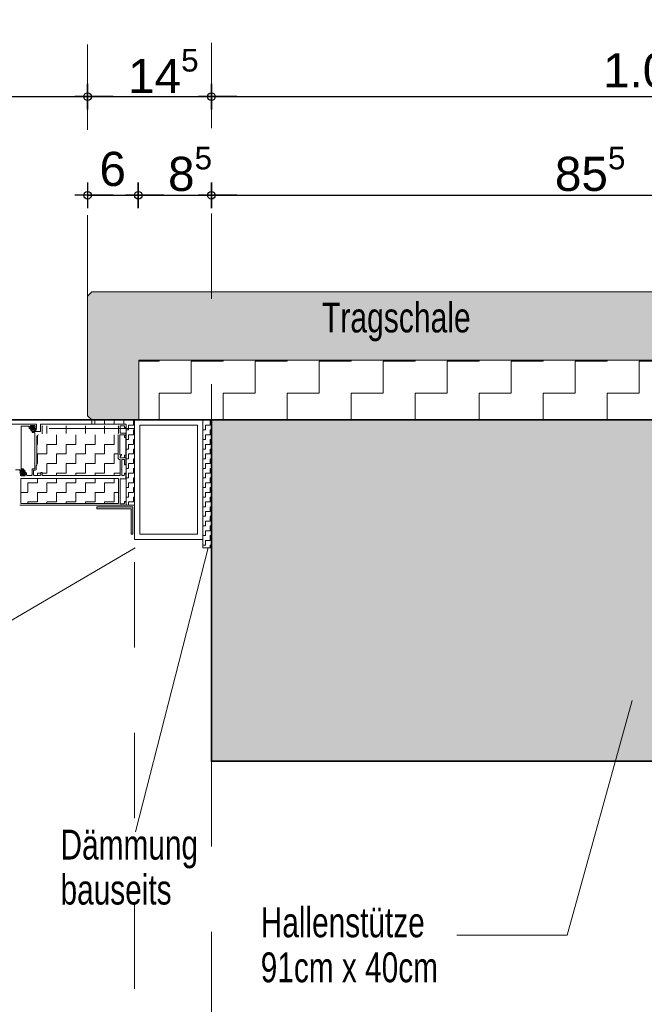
# Model space of a CAD drawing. Header units: metres. Extents: x 1314 to 1415, y -87 to -52.
# Tile 572 of 656: x 1412.799 to 1413.531, y -76.841 to -75.687. Entities that reach past the tile are written whole.
import ezdxf

# ---------------------------------------------------------------- set-up
doc = ezdxf.new("R2010")
doc.units = ezdxf.units.M
doc.header["$PDMODE"] = 65
for name, pattern in [('AUSGEZOGEN', [0]), ('GETRENNT2_S10', [0.045, 0.02, -0.01, 0, -0.005, 0, -0.01]), ('PUNKT2_S9', [0.0015, 0, -0.0015]), ('STRICHPUNKT2_S5', [0.5, 0.35, -0.05, 0.05, -0.05]), ('VERDECKT2_S2', [0.15, 0.1, -0.05])]:
    doc.linetypes.add(name, pattern=pattern)
for name, color, linetype, lineweight in [('XR$8$Achsen', 4, 'AUSGEZOGEN', 13), ('XR$8$Fenster', 3, 'AUSGEZOGEN', 18), ('XR$8$Maßlinie 1_50', 7, 'AUSGEZOGEN', 25), ('XR$8$Muster', 4, 'AUSGEZOGEN', 13), ('XR$8$Möblierung', 4, 'AUSGEZOGEN', 13), ('XR$8$SNL_D_BD_FL_250', 7, 'AUSGEZOGEN', 18), ('XR$8$Text 1_100', 3, 'AUSGEZOGEN', 18), ('XR$8$Türen', 3, 'AUSGEZOGEN', 18), ('XR$8$Wand Mauerwerk tr_1', 42, 'AUSGEZOGEN', 18)]:
    doc.layers.add(name, color=color, linetype=linetype, lineweight=lineweight)
doc.styles.add('ARIAL', font='arial.ttf')
doc.dimstyles.new('DIMSTYLE_28', dxfattribs={"dimtxt": 0.04, "dimasz": 0.03, "dimexe": 0, "dimexo": 1e-06, "dimgap": 0.02, "dimtad": 2, "dimdec": 1, "dimlfac": 100, "dimrnd": 0.5, "dimzin": 4, "dimdsep": 46, "dimtxsty": 'ARIAL', "dimblk1": 'ALL_ML_KREIS', "dimblk2": 'ALL_ML_KREIS', "dimsah": 1, "dimcen": 0, "dimse1": 1, "dimse2": 1, "dimclrd": 7, "dimclre": 7, "dimclrt": 7, "dimadec": 0, "dimazin": 0, "dimtfac": 1, "dimtdec": 0, "dimtix": 1, "dimtmove": 2, "dimatfit": 3, "dimfxl": 0, "dimtzin": 0, "dimlwd": 0, "dimlwe": 25, "dimarcsym": 0})
doc.dimstyles.new('DIMSTYLE_29', dxfattribs={"dimtxt": 0.04, "dimasz": 0.03, "dimexe": 0, "dimexo": 1e-06, "dimgap": 0.02, "dimtad": 2, "dimdec": 1, "dimlfac": 100, "dimrnd": 0.5, "dimzin": 4, "dimdsep": 46, "dimtxsty": 'ARIAL', "dimblk1": 'ALL_ML_KREIS', "dimblk2": 'ALL_ML_KREIS', "dimsah": 1, "dimcen": 0, "dimse1": 1, "dimse2": 1, "dimclrd": 7, "dimclre": 7, "dimclrt": 7, "dimadec": 0, "dimazin": 0, "dimtfac": 1, "dimtdec": 0, "dimtix": 1, "dimtmove": 2, "dimatfit": 3, "dimfxl": 0, "dimtvp": 1.2, "dimtzin": 0, "dimlwd": 0, "dimlwe": 25, "dimarcsym": 0})
doc.dimstyles.new('DIMSTYLE_50', dxfattribs={"dimtxt": 0.04, "dimasz": 0.03, "dimexe": 0, "dimexo": 1e-06, "dimgap": 0.02, "dimtad": 2, "dimrnd": 0.005, "dimzin": 4, "dimdsep": 46, "dimtxsty": 'ARIAL', "dimblk1": 'ALL_ML_KREIS', "dimblk2": 'ALL_ML_KREIS', "dimsah": 1, "dimcen": 0, "dimse1": 1, "dimse2": 1, "dimclrd": 7, "dimclre": 7, "dimclrt": 7, "dimadec": 0, "dimazin": 0, "dimtfac": 1, "dimtdec": 0, "dimtix": 1, "dimtmove": 2, "dimatfit": 3, "dimfxl": 0, "dimtzin": 0, "dimlwd": 0, "dimlwe": 25, "dimarcsym": 0})
doc.dimstyles.new('DIMSTYLE_51', dxfattribs={"dimtxt": 0.04, "dimasz": 0.03, "dimexe": 0, "dimexo": 1e-06, "dimgap": 0.02, "dimtad": 2, "dimrnd": 0.005, "dimzin": 4, "dimdsep": 46, "dimtxsty": 'ARIAL', "dimblk1": 'ALL_ML_KREIS', "dimblk2": 'ALL_ML_KREIS', "dimsah": 1, "dimcen": 0, "dimse1": 1, "dimse2": 1, "dimclrd": 7, "dimclre": 7, "dimclrt": 7, "dimadec": 0, "dimazin": 0, "dimtfac": 1, "dimtdec": 0, "dimtix": 1, "dimtmove": 2, "dimatfit": 3, "dimfxl": 0, "dimtzin": 0, "dimlwd": 0, "dimlwe": 25, "dimarcsym": 0})
doc.dimstyles.new('DIMSTYLE_61', dxfattribs={"dimtxt": 0.04, "dimasz": 0.03, "dimexe": 0, "dimexo": 1e-06, "dimgap": 0.02, "dimtad": 2, "dimdec": 3, "dimrnd": 0.005, "dimzin": 4, "dimdsep": 46, "dimtxsty": 'ARIAL', "dimblk1": 'ALL_ML_KREIS', "dimblk2": 'ALL_ML_KREIS', "dimsah": 1, "dimcen": 0, "dimse1": 1, "dimse2": 1, "dimclrd": 7, "dimclre": 7, "dimclrt": 7, "dimadec": 0, "dimazin": 0, "dimtfac": 1, "dimtdec": 0, "dimtix": 1, "dimtmove": 2, "dimatfit": 3, "dimfxl": 0, "dimtzin": 0, "dimlwd": 0, "dimlwe": 25, "dimarcsym": 0})
pattern_1 = [(90, (-0.01125, 0.01125), (-0.005625, 0.005625), [0.005625, -0.005625]), (180, (-0.01125, 0.01125), (-0.005625, -0.005625), [0.005625, -0.005625])]
pattern_2 = [(90, (-0.0225, 0.0225), (-0.01125, 0.01125), [0.01125, -0.01125]), (180, (-0.0225, 0.0225), (-0.01125, -0.01125), [0.01125, -0.01125])]

# ---------------------------------------------------------------- blocks, each defined once
blk = doc.blocks.new('ALL_ML_KREIS')
at = {"color": 0, "linetype": 'ByBlock', "lineweight": -2}
for p, q in [((0, -0.5), (0, 0.5)), ((-1, 0), (0.5, 0))]:
    blk.add_line(p, q, dxfattribs=at)
blk.add_circle((0, 0), 0.15, dxfattribs=at)
blk = doc.blocks.new('*D404')
at = {"layer": 'DEFPOINTS', "color": 7, "linetype": 'AUSGEZOGEN', "lineweight": 25, "transparency": 33554687}
for p in [(1411.6688, -75.7776), (1412.8788, -76.0373), (1411.6688, -76.1346)]:
    blk.add_point(p, dxfattribs=at)
at = {"layer": 'XR$8$Maßlinie 1_50', "color": 7, "linetype": 'AUSGEZOGEN', "lineweight": -2, "transparency": 33554687}
blk.add_line((1411.6688, -75.7776), (1412.8788, -75.7776), dxfattribs=at)
at = {"layer": 'XR$8$Maßlinie 1_50', "color": 7, "linetype": 'AUSGEZOGEN', "lineweight": 25, "transparency": 33554687, "xscale": 0.03, "yscale": 0.03, "zscale": 0.03, "rotation": 180}
blk.add_blockref('ALL_ML_KREIS', (1411.6688, -75.7776), dxfattribs=at)
at = {"layer": 'XR$8$Maßlinie 1_50', "color": 7, "linetype": 'AUSGEZOGEN', "lineweight": 25, "transparency": 33554687, "xscale": 0.03, "yscale": 0.03, "zscale": 0.03}
blk.add_blockref('ALL_ML_KREIS', (1412.8788, -75.7776), dxfattribs=at)
at = {"layer": 'XR$8$Maßlinie 1_50', "color": 7, "linetype": 'AUSGEZOGEN', "lineweight": 25, "transparency": 33554687, "insert": (1412.2805, -75.7476), "char_height": 0.04, "width": 0.16, "attachment_point": 5, "style": 'ARIAL'}
blk.add_mtext('\\A1;{\\A1;{1.21\\H0.026400;\\S^ ;}}', dxfattribs=at)
blk = doc.blocks.new('*D411')
at = {"layer": 'DEFPOINTS', "color": 7, "linetype": 'AUSGEZOGEN', "lineweight": 25, "transparency": 33554687}
for p in [(1411.6138, -76.3756), (1412.9338, -76.4088), (1411.6138, -77.1912)]:
    blk.add_point(p, dxfattribs=at)
at = {"layer": 'XR$8$Maßlinie 1_50', "color": 7, "linetype": 'AUSGEZOGEN', "lineweight": -2, "transparency": 33554687}
blk.add_line((1411.6138, -77.1912), (1412.9338, -77.1912), dxfattribs=at)
at = {"layer": 'XR$8$Maßlinie 1_50', "color": 7, "linetype": 'AUSGEZOGEN', "lineweight": 25, "transparency": 33554687, "xscale": 0.03, "yscale": 0.03, "zscale": 0.03, "rotation": 180}
blk.add_blockref('ALL_ML_KREIS', (1411.6138, -77.1912), dxfattribs=at)
at = {"layer": 'XR$8$Maßlinie 1_50', "color": 7, "linetype": 'AUSGEZOGEN', "lineweight": 25, "transparency": 33554687, "xscale": 0.03, "yscale": 0.03, "zscale": 0.03}
blk.add_blockref('ALL_ML_KREIS', (1412.9338, -77.1912), dxfattribs=at)
at = {"layer": 'XR$8$Maßlinie 1_50', "color": 7, "linetype": 'AUSGEZOGEN', "lineweight": 25, "transparency": 33554687, "insert": (1412.2769, -77.1605), "char_height": 0.04, "width": 0.16, "attachment_point": 5, "style": 'ARIAL'}
blk.add_mtext('\\A1;{\\A1;{1.32\\H0.026400;\\S^ ;}}', dxfattribs=at)
blk = doc.blocks.new('*D470')
at = {"layer": 'DEFPOINTS', "color": 7, "linetype": 'AUSGEZOGEN', "lineweight": 25, "transparency": 33554687}
for p in [(1411.7488, -76.2383), (1412.7988, -76.2418), (1411.7488, -77.068)]:
    blk.add_point(p, dxfattribs=at)
at = {"layer": 'XR$8$Maßlinie 1_50', "color": 7, "linetype": 'AUSGEZOGEN', "lineweight": -2, "transparency": 33554687}
blk.add_line((1411.7488, -77.068), (1412.7988, -77.068), dxfattribs=at)
at = {"layer": 'XR$8$Maßlinie 1_50', "color": 7, "linetype": 'AUSGEZOGEN', "lineweight": 25, "transparency": 33554687, "xscale": 0.03, "yscale": 0.03, "zscale": 0.03, "rotation": 180}
blk.add_blockref('ALL_ML_KREIS', (1411.7488, -77.068), dxfattribs=at)
at = {"layer": 'XR$8$Maßlinie 1_50', "color": 7, "linetype": 'AUSGEZOGEN', "lineweight": 25, "transparency": 33554687, "xscale": 0.03, "yscale": 0.03, "zscale": 0.03}
blk.add_blockref('ALL_ML_KREIS', (1412.7988, -77.068), dxfattribs=at)
at = {"layer": 'XR$8$Maßlinie 1_50', "color": 7, "linetype": 'AUSGEZOGEN', "lineweight": 25, "transparency": 33554687, "insert": (1412.2765, -77.0374), "char_height": 0.04, "width": 0.16, "attachment_point": 5, "style": 'ARIAL'}
blk.add_mtext('\\A1;{\\A1;{1.05\\H0.026400;\\S^ ;}}', dxfattribs=at)
blk = doc.blocks.new('*D471')
at = {"layer": 'DEFPOINTS', "color": 7, "linetype": 'AUSGEZOGEN', "lineweight": 25, "transparency": 33554687}
for p in [(1412.7988, -76.2418), (1412.9338, -76.3468), (1412.7988, -77.068)]:
    blk.add_point(p, dxfattribs=at)
at = {"layer": 'XR$8$Maßlinie 1_50', "color": 7, "linetype": 'AUSGEZOGEN', "lineweight": -2, "transparency": 33554687}
blk.add_line((1412.7988, -77.068), (1412.9338, -77.068), dxfattribs=at)
at = {"layer": 'XR$8$Maßlinie 1_50', "color": 7, "linetype": 'AUSGEZOGEN', "lineweight": 25, "transparency": 33554687, "xscale": 0.03, "yscale": 0.03, "zscale": 0.03, "rotation": 180}
blk.add_blockref('ALL_ML_KREIS', (1412.7988, -77.068), dxfattribs=at)
at = {"layer": 'XR$8$Maßlinie 1_50', "color": 7, "linetype": 'AUSGEZOGEN', "lineweight": 25, "transparency": 33554687, "xscale": 0.03, "yscale": 0.03, "zscale": 0.03}
blk.add_blockref('ALL_ML_KREIS', (1412.9338, -77.068), dxfattribs=at)
at = {"layer": 'XR$8$Maßlinie 1_50', "color": 7, "linetype": 'AUSGEZOGEN', "lineweight": 25, "transparency": 33554687, "insert": (1412.8825, -77.0373), "char_height": 0.04, "width": 0.16, "attachment_point": 5, "style": 'ARIAL'}
blk.add_mtext('\\A1;{\\A1;{13\\H0.026400;\\S5^ ;}}', dxfattribs=at)
blk = doc.blocks.new('*D472')
at = {"layer": 'DEFPOINTS', "color": 7, "linetype": 'AUSGEZOGEN', "lineweight": 25, "transparency": 33554687}
for p in [(1412.9338, -76.3468), (1413.0238, -76.5564), (1412.9338, -77.068)]:
    blk.add_point(p, dxfattribs=at)
at = {"layer": 'XR$8$Maßlinie 1_50', "color": 7, "linetype": 'AUSGEZOGEN', "lineweight": -2, "transparency": 33554687}
blk.add_line((1412.9338, -77.068), (1413.0238, -77.068), dxfattribs=at)
at = {"layer": 'XR$8$Maßlinie 1_50', "color": 7, "linetype": 'AUSGEZOGEN', "lineweight": 25, "transparency": 33554687, "xscale": 0.03, "yscale": 0.03, "zscale": 0.03, "rotation": 180}
blk.add_blockref('ALL_ML_KREIS', (1412.9338, -77.068), dxfattribs=at)
at = {"layer": 'XR$8$Maßlinie 1_50', "color": 7, "linetype": 'AUSGEZOGEN', "lineweight": 25, "transparency": 33554687, "xscale": 0.03, "yscale": 0.03, "zscale": 0.03}
blk.add_blockref('ALL_ML_KREIS', (1413.0238, -77.068), dxfattribs=at)
at = {"layer": 'XR$8$Maßlinie 1_50', "color": 7, "linetype": 'AUSGEZOGEN', "lineweight": 25, "transparency": 33554687, "insert": (1412.9785, -77.0374), "char_height": 0.04, "width": 0.12, "attachment_point": 5, "style": 'ARIAL'}
blk.add_mtext('\\A1;{\\A1;{9\\H0.026400;\\S^ ;}}', dxfattribs=at)
blk = doc.blocks.new('*D473')
at = {"layer": 'DEFPOINTS', "color": 7, "linetype": 'AUSGEZOGEN', "lineweight": 25, "transparency": 33554687}
for p in [(1413.0238, -76.5564), (1413.9338, -76.5564), (1413.0238, -77.068)]:
    blk.add_point(p, dxfattribs=at)
at = {"layer": 'XR$8$Maßlinie 1_50', "color": 7, "linetype": 'AUSGEZOGEN', "lineweight": -2, "transparency": 33554687}
blk.add_line((1413.0238, -77.068), (1413.9338, -77.068), dxfattribs=at)
at = {"layer": 'XR$8$Maßlinie 1_50', "color": 7, "linetype": 'AUSGEZOGEN', "lineweight": 25, "transparency": 33554687, "xscale": 0.03, "yscale": 0.03, "zscale": 0.03, "rotation": 180}
blk.add_blockref('ALL_ML_KREIS', (1413.0238, -77.068), dxfattribs=at)
at = {"layer": 'XR$8$Maßlinie 1_50', "color": 7, "linetype": 'AUSGEZOGEN', "lineweight": 25, "transparency": 33554687, "xscale": 0.03, "yscale": 0.03, "zscale": 0.03}
blk.add_blockref('ALL_ML_KREIS', (1413.9338, -77.068), dxfattribs=at)
at = {"layer": 'XR$8$Maßlinie 1_50', "color": 7, "linetype": 'AUSGEZOGEN', "lineweight": 25, "transparency": 33554687, "insert": (1413.4808, -77.0374), "char_height": 0.04, "width": 0.16, "attachment_point": 5, "style": 'ARIAL'}
blk.add_mtext('\\A1;{\\A1;{91\\H0.026400;\\S^ ;}}', dxfattribs=at)
blk = doc.blocks.new('*D479')
at = {"layer": 'DEFPOINTS', "color": 7, "linetype": 'AUSGEZOGEN', "lineweight": 25, "transparency": 33554687}
for p in [(1412.8788, -75.8931), (1412.8788, -76.1172), (1412.9382, -76.1164)]:
    blk.add_point(p, dxfattribs=at)
at = {"layer": 'XR$8$Maßlinie 1_50', "color": 7, "linetype": 'AUSGEZOGEN', "lineweight": -2, "transparency": 33554687}
blk.add_line((1412.8788, -75.8931), (1412.9382, -75.8931), dxfattribs=at)
at = {"layer": 'XR$8$Maßlinie 1_50', "color": 7, "linetype": 'AUSGEZOGEN', "lineweight": 25, "transparency": 33554687, "xscale": 0.03, "yscale": 0.03, "zscale": 0.03, "rotation": 180}
blk.add_blockref('ALL_ML_KREIS', (1412.8788, -75.8931), dxfattribs=at)
at = {"layer": 'XR$8$Maßlinie 1_50', "color": 7, "linetype": 'AUSGEZOGEN', "lineweight": 25, "transparency": 33554687, "xscale": 0.03, "yscale": 0.03, "zscale": 0.03}
blk.add_blockref('ALL_ML_KREIS', (1412.9382, -75.8931), dxfattribs=at)
at = {"layer": 'XR$8$Maßlinie 1_50', "color": 7, "linetype": 'AUSGEZOGEN', "lineweight": 25, "transparency": 33554687, "insert": (1412.9082, -75.8625), "char_height": 0.04, "width": 0.12, "attachment_point": 5, "style": 'ARIAL'}
blk.add_mtext('\\A1;{\\A1;{6\\H0.026400;\\S^ ;}}', dxfattribs=at)
blk = doc.blocks.new('*D480')
at = {"layer": 'DEFPOINTS', "color": 7, "linetype": 'AUSGEZOGEN', "lineweight": 25, "transparency": 33554687}
for p in [(1412.9382, -75.8931), (1412.9382, -76.1164), (1413.0238, -76.1564)]:
    blk.add_point(p, dxfattribs=at)
at = {"layer": 'XR$8$Maßlinie 1_50', "color": 7, "linetype": 'AUSGEZOGEN', "lineweight": -2, "transparency": 33554687}
blk.add_line((1412.9382, -75.8931), (1413.0238, -75.8931), dxfattribs=at)
at = {"layer": 'XR$8$Maßlinie 1_50', "color": 7, "linetype": 'AUSGEZOGEN', "lineweight": 25, "transparency": 33554687, "xscale": 0.03, "yscale": 0.03, "zscale": 0.03, "rotation": 180}
blk.add_blockref('ALL_ML_KREIS', (1412.9382, -75.8931), dxfattribs=at)
at = {"layer": 'XR$8$Maßlinie 1_50', "color": 7, "linetype": 'AUSGEZOGEN', "lineweight": 25, "transparency": 33554687, "xscale": 0.03, "yscale": 0.03, "zscale": 0.03}
blk.add_blockref('ALL_ML_KREIS', (1413.0238, -75.8931), dxfattribs=at)
at = {"layer": 'XR$8$Maßlinie 1_50', "color": 7, "linetype": 'AUSGEZOGEN', "lineweight": 25, "transparency": 33554687, "insert": (1412.9988, -75.8625), "char_height": 0.04, "width": 0.12, "attachment_point": 5, "style": 'ARIAL'}
blk.add_mtext('\\A1;{\\A1;{8\\H0.026400;\\S5^ ;}}', dxfattribs=at)
blk = doc.blocks.new('*D481')
at = {"layer": 'DEFPOINTS', "color": 7, "linetype": 'AUSGEZOGEN', "lineweight": 25, "transparency": 33554687}
for p in [(1413.0238, -75.8931), (1413.8788, -76.0445), (1413.0238, -76.1564)]:
    blk.add_point(p, dxfattribs=at)
at = {"layer": 'XR$8$Maßlinie 1_50', "color": 7, "linetype": 'AUSGEZOGEN', "lineweight": -2, "transparency": 33554687}
blk.add_line((1413.0238, -75.8931), (1413.8788, -75.8931), dxfattribs=at)
at = {"layer": 'XR$8$Maßlinie 1_50', "color": 7, "linetype": 'AUSGEZOGEN', "lineweight": 25, "transparency": 33554687, "xscale": 0.03, "yscale": 0.03, "zscale": 0.03, "rotation": 180}
blk.add_blockref('ALL_ML_KREIS', (1413.0238, -75.8931), dxfattribs=at)
at = {"layer": 'XR$8$Maßlinie 1_50', "color": 7, "linetype": 'AUSGEZOGEN', "lineweight": 25, "transparency": 33554687, "xscale": 0.03, "yscale": 0.03, "zscale": 0.03}
blk.add_blockref('ALL_ML_KREIS', (1413.8788, -75.8931), dxfattribs=at)
at = {"layer": 'XR$8$Maßlinie 1_50', "color": 7, "linetype": 'AUSGEZOGEN', "lineweight": 25, "transparency": 33554687, "insert": (1413.4675, -75.8625), "char_height": 0.04, "width": 0.16, "attachment_point": 5, "style": 'ARIAL'}
blk.add_mtext('\\A1;{\\A1;{85\\H0.026400;\\S5^ ;}}', dxfattribs=at)
blk = doc.blocks.new('*D483')
at = {"layer": 'DEFPOINTS', "color": 7, "linetype": 'AUSGEZOGEN', "lineweight": 25, "transparency": 33554687}
for p in [(1412.8788, -75.6547), (1414.0438, -76.0288), (1412.8788, -76.0432)]:
    blk.add_point(p, dxfattribs=at)
at = {"layer": 'XR$8$Maßlinie 1_50', "color": 7, "linetype": 'AUSGEZOGEN', "lineweight": -2, "transparency": 33554687}
blk.add_line((1412.8788, -75.6547), (1414.0438, -75.6547), dxfattribs=at)
at = {"layer": 'XR$8$Maßlinie 1_50', "color": 7, "linetype": 'AUSGEZOGEN', "lineweight": 25, "transparency": 33554687, "xscale": 0.03, "yscale": 0.03, "zscale": 0.03, "rotation": 180}
blk.add_blockref('ALL_ML_KREIS', (1412.8788, -75.6547), dxfattribs=at)
at = {"layer": 'XR$8$Maßlinie 1_50', "color": 7, "linetype": 'AUSGEZOGEN', "lineweight": 25, "transparency": 33554687, "xscale": 0.03, "yscale": 0.03, "zscale": 0.03}
blk.add_blockref('ALL_ML_KREIS', (1414.0438, -75.6547), dxfattribs=at)
at = {"layer": 'XR$8$Maßlinie 1_50', "color": 7, "linetype": 'AUSGEZOGEN', "lineweight": 25, "transparency": 33554687, "insert": (1413.4682, -75.624), "char_height": 0.04, "width": 0.2, "attachment_point": 5, "style": 'ARIAL'}
blk.add_mtext('\\A1;{\\A1;{1.16\\H0.026400;\\S5^ ;}}', dxfattribs=at)
blk = doc.blocks.new('*D484')
at = {"layer": 'DEFPOINTS', "color": 7, "linetype": 'AUSGEZOGEN', "lineweight": 25, "transparency": 33554687}
for p in [(1412.8788, -75.7776), (1412.8788, -76.1276), (1413.0238, -76.5564)]:
    blk.add_point(p, dxfattribs=at)
at = {"layer": 'XR$8$Maßlinie 1_50', "color": 7, "linetype": 'AUSGEZOGEN', "lineweight": -2, "transparency": 33554687}
blk.add_line((1412.8788, -75.7776), (1413.0238, -75.7776), dxfattribs=at)
at = {"layer": 'XR$8$Maßlinie 1_50', "color": 7, "linetype": 'AUSGEZOGEN', "lineweight": 25, "transparency": 33554687, "xscale": 0.03, "yscale": 0.03, "zscale": 0.03, "rotation": 180}
blk.add_blockref('ALL_ML_KREIS', (1412.8788, -75.7776), dxfattribs=at)
at = {"layer": 'XR$8$Maßlinie 1_50', "color": 7, "linetype": 'AUSGEZOGEN', "lineweight": 25, "transparency": 33554687, "xscale": 0.03, "yscale": 0.03, "zscale": 0.03}
blk.add_blockref('ALL_ML_KREIS', (1413.0238, -75.7776), dxfattribs=at)
at = {"layer": 'XR$8$Maßlinie 1_50', "color": 7, "linetype": 'AUSGEZOGEN', "lineweight": 25, "transparency": 33554687, "insert": (1412.9675, -75.7476), "char_height": 0.04, "width": 0.16, "attachment_point": 5, "style": 'ARIAL'}
blk.add_mtext('\\A1;{\\A1;{14\\H0.026400;\\S5^ ;}}', dxfattribs=at)
blk = doc.blocks.new('*D485')
at = {"layer": 'DEFPOINTS', "color": 7, "linetype": 'AUSGEZOGEN', "lineweight": 25, "transparency": 33554687}
for p in [(1413.0238, -75.7776), (1414.0438, -76.1207), (1413.0238, -76.5564)]:
    blk.add_point(p, dxfattribs=at)
at = {"layer": 'XR$8$Maßlinie 1_50', "color": 7, "linetype": 'AUSGEZOGEN', "lineweight": -2, "transparency": 33554687}
blk.add_line((1413.0238, -75.7776), (1414.0438, -75.7776), dxfattribs=at)
at = {"layer": 'XR$8$Maßlinie 1_50', "color": 7, "linetype": 'AUSGEZOGEN', "lineweight": 25, "transparency": 33554687, "xscale": 0.03, "yscale": 0.03, "zscale": 0.03, "rotation": 180}
blk.add_blockref('ALL_ML_KREIS', (1413.0238, -75.7776), dxfattribs=at)
at = {"layer": 'XR$8$Maßlinie 1_50', "color": 7, "linetype": 'AUSGEZOGEN', "lineweight": 25, "transparency": 33554687, "xscale": 0.03, "yscale": 0.03, "zscale": 0.03}
blk.add_blockref('ALL_ML_KREIS', (1414.0438, -75.7776), dxfattribs=at)
at = {"layer": 'XR$8$Maßlinie 1_50', "color": 7, "linetype": 'AUSGEZOGEN', "lineweight": 25, "transparency": 33554687, "insert": (1413.5369, -75.747), "char_height": 0.04, "width": 0.16, "attachment_point": 5, "style": 'ARIAL'}
blk.add_mtext('\\A1;{\\A1;{1.02\\H0.026400;\\S^ ;}}', dxfattribs=at)

msp = doc.modelspace()

# ---------------------------------------------------------------- hatches: boundary and pattern name
at = {"layer": 'XR$8$Fenster', "linetype": 'AUSGEZOGEN', "lineweight": 13, "transparency": 33554687}
for points in [[(1412.8788, -76.0114), (1412.8788, -76.1514), (1412.8838, -76.1564), (1412.9388, -76.1564), (1412.9388, -76.0864), (1413.8788, -76.0864), (1413.8788, -76.0114), (1413.8738, -76.0064), (1412.8838, -76.0064)], [(1412.9318, -76.2904), (1412.9318, -76.2584), (1412.8898, -76.2584), (1412.8898, -76.2604), (1412.9298, -76.2604), (1412.9298, -76.2904)]]:
    msp.add_hatch(color=253, dxfattribs=at).paths.add_polyline_path(points)
at = {"layer": 'XR$8$Muster', "linetype": 'AUSGEZOGEN', "lineweight": 13, "transparency": 33554687}
h = msp.add_hatch(dxfattribs=at)
h.set_pattern_fill('MUSTER', color=4, scale=0.0375, angle=90, style=0, pattern_type=2)
h.set_pattern_definition([(90, (-0.075, 0.075), (-0.0375, 0.0375), [0.0375, -0.0375]), (180, (-0.075, 0.075), (-0.0375, -0.0375), [0.0375, -0.0375])])
h.paths.add_polyline_path([(1412.9388, -76.1564), (1413.8788, -76.1564), (1413.8788, -76.0864), (1412.9388, -76.0864)], flags=0)
h = msp.add_hatch(dxfattribs=at)
h.set_pattern_fill('MUSTER', color=4, scale=0.005625, angle=90, style=0, pattern_type=2)
h.set_pattern_definition(pattern_1)
h.paths.add_polyline_path([(1412.9238, -76.1614), (1412.9238, -76.2564), (1412.9338, -76.2564), (1412.9338, -76.1564), (1412.8838, -76.1564), (1412.8838, -76.1614)], flags=0)
h = msp.add_hatch(dxfattribs=at)
h.set_pattern_fill('MUSTER', color=4, scale=0.005625, angle=90, style=0, pattern_type=2)
h.set_pattern_definition(pattern_1)
h.paths.add_polyline_path([(1413.0238, -76.3064), (1413.0238, -76.1564), (1413.0138, -76.1564), (1413.0138, -76.3064)], flags=0)
h = msp.add_hatch(dxfattribs=at)
h.set_pattern_fill('MUSTER', color=4, scale=0.01125, angle=90, style=0, pattern_type=2)
h.set_pattern_definition(pattern_2)
h.paths.add_polyline_path([(1412.9151, -76.1639), (1412.9146, -76.1634), (1412.826, -76.1634), (1412.8255, -76.1639), (1412.8255, -76.1717), (1412.826, -76.1722), (1412.9146, -76.1722), (1412.9151, -76.1717)], flags=0)
h = msp.add_hatch(dxfattribs=at)
h.set_pattern_fill('MUSTER', color=4, scale=0.01125, angle=90, style=0, pattern_type=2)
h.set_pattern_definition(pattern_2)
h.paths.add_polyline_path([(1412.8213, -76.1739), (1412.8199, -76.1745), (1412.8193, -76.1759), (1412.8193, -76.2094), (1412.8185, -76.2102), (1412.8185, -76.2143), (1412.8175, -76.2153), (1412.816, -76.2153), (1412.8155, -76.2158), (1412.8155, -76.2209), (1412.816, -76.2214), (1412.8234, -76.2214), (1412.8239, -76.2209), (1412.8239, -76.2184), (1412.8244, -76.2179), (1412.8251, -76.2179), (1412.8256, -76.2184), (1412.8256, -76.2209), (1412.8261, -76.2214), (1412.9166, -76.2214), (1412.9171, -76.2209), (1412.9171, -76.2031), (1412.9166, -76.2026), (1412.9158, -76.2026), (1412.9148, -76.2016), (1412.9148, -76.1742), (1412.9143, -76.1739)], flags=0)
h = msp.add_hatch(dxfattribs=at)
h.set_pattern_fill('MUSTER', color=4, scale=0.01125, angle=90, style=0, pattern_type=2)
h.set_pattern_definition(pattern_2)
h.paths.add_polyline_path([(1412.9151, -76.2256), (1412.9146, -76.2251), (1412.801, -76.2251), (1412.8005, -76.2256), (1412.8005, -76.2539), (1412.801, -76.2544), (1412.9146, -76.2544), (1412.9151, -76.2539)], flags=0)
at = {"layer": 'XR$8$Möblierung', "linetype": 'AUSGEZOGEN', "lineweight": 13, "transparency": 33554687}
msp.add_hatch(color=8, dxfattribs=at).paths.add_polyline_path([(1413.9338, -76.1564), (1413.9338, -76.5564), (1413.0238, -76.5564), (1413.0238, -76.1564)], flags=16)

# ---------------------------------------------------------------- linework, layer by layer
at = {"color": 7, "linetype": 'AUSGEZOGEN', "lineweight": 35, "transparency": 33554687}
msp.add_lwpolyline([(1413.9338, -76.1564), (1413.0238, -76.1564), (1413.0238, -76.5564), (1413.9338, -76.5564), (1413.9338, -76.1564)], close=True, dxfattribs=at)
at = {"layer": 'XR$8$Achsen', "color": 4, "linetype": 'STRICHPUNKT2_S5', "lineweight": 35, "transparency": 33554687}
msp.add_line((1410.1216, -76.1564), (1414.9249, -76.1564), dxfattribs=at)
at = {"layer": 'XR$8$Achsen', "color": 7, "linetype": 'AUSGEZOGEN', "lineweight": 13, "transparency": 33554687}
msp.add_line((1412.8838, -76.1564), (1412.8838, -76.1614), dxfattribs=at)
at = {"layer": 'XR$8$Fenster', "color": 7, "linetype": 'AUSGEZOGEN', "lineweight": 13, "transparency": 33554687}
for p, q in [((1413.0488, -76.1564), (1412.9688, -76.1564)), ((1413.0238, -76.3064), (1413.0138, -76.3064))]:
    msp.add_line(p, q, dxfattribs=at)
for points in [[(1412.9338, -76.2964), (1413.0138, -76.2964), (1413.0138, -76.1564), (1412.9338, -76.1564), (1412.9338, -76.2964)], [(1412.9401, -76.2901), (1413.0075, -76.2901), (1413.0075, -76.1627), (1412.9401, -76.1627), (1412.9401, -76.2901)]]:
    msp.add_lwpolyline(points, close=True, dxfattribs=at)
at = {"layer": 'XR$8$Möblierung', "color": 4, "linetype": 'AUSGEZOGEN', "lineweight": 13, "transparency": 33554687}
msp.add_line((1412.9238, -76.2564), (1412.9338, -76.2564), dxfattribs=at)
at = {"layer": 'XR$8$SNL_D_BD_FL_250', "color": 7, "linetype": 'AUSGEZOGEN', "lineweight": 13, "transparency": 33554687}
for p, q in [((1412.8183, -76.1614), (1411.7293, -76.1614)), ((1412.8008, -76.1719), (1412.8008, -76.1643)), ((1412.8013, -76.1638), (1412.8097, -76.1638)), ((1412.8102, -76.1643), (1412.8102, -76.1659)), ((1412.8107, -76.1664), (1412.812, -76.1664)), ((1412.8125, -76.1629), (1412.8165, -76.1629)), ((1412.8138, -76.1707), (1412.8138, -76.1704)), ((1412.8143, -76.1699), (1412.8233, -76.1699)), ((1412.817, -76.1664), (1412.8183, -76.1664)), ((1412.8188, -76.1659), (1412.8188, -76.1619)), ((1412.8238, -76.1656), (1412.8238, -76.1619)), ((1412.8238, -76.1656), (1412.8238, -76.1619)), ((1412.8238, -76.1694), (1412.8238, -76.1619)), ((1412.8255, -76.1639), (1412.8255, -76.1717)), ((1412.9151, -76.1717), (1412.9151, -76.1639)), ((1412.9168, -76.1642), (1412.9168, -76.1709)), ((1412.9178, -76.1632), (1412.9211, -76.1632)), ((1412.9238, -76.1614), (1412.9238, -76.2564)), ((1412.8163, -76.1712), (1412.8143, -76.1712)), ((1412.8168, -76.1739), (1412.8168, -76.1717)), ((1412.8168, -76.2059), (1412.8168, -76.1739)), ((1412.8168, -76.1773), (1412.8168, -76.1749)), ((1412.9148, -76.2016), (1412.9148, -76.1742)), ((1412.9165, -76.1744), (1412.9165, -76.1966)), ((1412.9219, -76.1739), (1412.917, -76.1739)), ((1412.9178, -76.1719), (1412.9231, -76.1719)), ((1412.922, -76.1767), (1412.922, -76.174)), ((1412.9233, -76.177), (1412.9223, -76.177)), ((1412.9234, -76.1741), (1412.9234, -76.1746)), ((1412.9236, -76.1724), (1412.9236, -76.1739)), ((1412.9236, -76.1749), (1412.9236, -76.1767)), ((1412.9236, -76.1971), (1412.9236, -76.1775)), ((1412.9166, -76.2026), (1412.9158, -76.2026)), ((1412.917, -76.1971), (1412.9183, -76.1971)), ((1412.9171, -76.2209), (1412.9171, -76.2031)), ((1412.9176, -76.2009), (1412.9219, -76.2009)), ((1412.9188, -76.2036), (1412.9188, -76.2134)), ((1412.9211, -76.2026), (1412.9198, -76.2026)), ((1412.922, -76.2007), (1412.922, -76.1979)), ((1412.922, -76.2007), (1412.922, -76.198)), ((1412.9223, -76.1976), (1412.9231, -76.1976)), ((1412.9223, -76.1977), (1412.9233, -76.1977)), ((1412.9234, -76.2001), (1412.9234, -76.2006)), ((1412.9236, -76.198), (1412.9236, -76.1999)), ((1412.9236, -76.2009), (1412.9236, -76.2079)), ((1412.7943, -76.2149), (1412.8033, -76.2149)), ((1412.8038, -76.2144), (1412.8038, -76.2141)), ((1412.8138, -76.2209), (1412.8138, -76.2141)), ((1412.8155, -76.2158), (1412.8155, -76.2209)), ((1412.8175, -76.2153), (1412.816, -76.2153)), ((1412.9188, -76.2144), (1412.9188, -76.2204)), ((1412.7993, -76.2184), (1412.8006, -76.2184)), ((1412.8005, -76.2539), (1412.8005, -76.2256)), ((1412.801, -76.2251), (1412.9146, -76.2251)), ((1412.8011, -76.2219), (1412.8051, -76.2219)), ((1412.8056, -76.2184), (1412.8069, -76.2184)), ((1412.8074, -76.2189), (1412.8074, -76.2209)), ((1412.8079, -76.2214), (1412.8133, -76.2214)), ((1412.816, -76.2214), (1412.8234, -76.2214)), ((1412.8239, -76.2209), (1412.8239, -76.2184)), ((1412.8244, -76.2179), (1412.8251, -76.2179)), ((1412.8256, -76.2184), (1412.8256, -76.2209)), ((1412.8261, -76.2214), (1412.9166, -76.2214)), ((1412.9151, -76.2256), (1412.9151, -76.2539)), ((1412.9168, -76.2536), (1412.9168, -76.2264)), ((1412.9178, -76.2254), (1412.9231, -76.2254)), ((1412.9198, -76.2214), (1412.9211, -76.2214)), ((1412.9236, -76.2249), (1412.9236, -76.2198)), ((1412.7993, -76.2564), (1412.9238, -76.2564)), ((1412.9146, -76.2544), (1412.801, -76.2544)), ((1412.8898, -76.2604), (1412.8898, -76.2584)), ((1412.8898, -76.2584), (1412.9318, -76.2584)), ((1412.8898, -76.2604), (1412.9298, -76.2604)), ((1412.9211, -76.2546), (1412.9178, -76.2546)), ((1412.9298, -76.2904), (1412.9298, -76.2604)), ((1412.9318, -76.2904), (1412.9318, -76.2584)), ((1412.9298, -76.2904), (1412.9318, -76.2904))]:
    msp.add_line(p, q, dxfattribs=at)
for points in [[(1412.8033, -76.2136), (1412.8008, -76.2136), (1412.8008, -76.1643)], [(1412.8125, -76.1659), (1412.8125, -76.1654), (1412.8115, -76.1654), (1412.8115, -76.1639)], [(1412.8175, -76.1639), (1412.8175, -76.1654), (1412.8165, -76.1654), (1412.8165, -76.1659)], [(1412.8243, -76.1614), (1412.9238, -76.1614), (1412.9238, -76.1646), (1412.9227, -76.1657), (1412.9221, -76.1657), (1412.9221, -76.1642)], [(1412.8193, -76.1759), (1412.8193, -76.2094), (1412.8185, -76.2102), (1412.8185, -76.2143)], [(1412.9185, -76.1973), (1412.9171, -76.1997), (1412.9171, -76.2004)], [(1412.9226, -76.2089), (1412.9221, -76.2089), (1412.9221, -76.2036)], [(1412.7992, -76.2161), (1412.7999, -76.2157), (1412.8003, -76.2155), (1412.8009, -76.2153), (1412.8014, -76.2151), (1412.8019, -76.215), (1412.8025, -76.215), (1412.803, -76.215), (1412.8036, -76.2151), (1412.8036, -76.2151), (1412.8042, -76.2152), (1412.8048, -76.2154), (1412.8053, -76.2158), (1412.8051, -76.2162), (1412.8046, -76.216), (1412.804, -76.2159), (1412.8035, -76.2158), (1412.8029, -76.2157), (1412.8011, -76.2159), (1412.7998, -76.217), (1412.8002, -76.2173), (1412.801, -76.2171), (1412.8018, -76.217), (1412.8026, -76.2169), (1412.8034, -76.2169), (1412.8042, -76.217), (1412.805, -76.2172), (1412.8058, -76.2174), (1412.8065, -76.2184), (1412.805, -76.2184), (1412.8048, -76.2184), (1412.8048, -76.2186), (1412.8048, -76.2195), (1412.8051, -76.22), (1412.8047, -76.2207), (1412.8046, -76.2209), (1412.8015, -76.2209), (1412.8014, -76.2208), (1412.8009, -76.22), (1412.801, -76.2198), (1412.8014, -76.2195), (1412.8014, -76.2186), (1412.8013, -76.2184), (1412.8012, -76.2184), (1412.799, -76.2184)], [(1412.8143, -76.2136), (1412.8168, -76.2136), (1412.8168, -76.2069)], [(1412.8011, -76.2189), (1412.8011, -76.2194), (1412.8001, -76.2194), (1412.8001, -76.2209)], [(1412.8061, -76.2209), (1412.8061, -76.2194), (1412.8051, -76.2194), (1412.8051, -76.2189)], [(1412.9221, -76.2204), (1412.9221, -76.2189), (1412.9227, -76.2189), (1412.9236, -76.2198)], [(1412.7993, -76.2564), (1412.9238, -76.2564), (1412.9238, -76.2532), (1412.9227, -76.2521), (1412.9221, -76.2521), (1412.9221, -76.2536)]]:
    msp.add_lwpolyline(points, dxfattribs=at)
for points in [[(1412.8139, -76.1697), (1412.8133, -76.1695), (1412.8127, -76.1693), (1412.8122, -76.169), (1412.8124, -76.1686), (1412.813, -76.1687), (1412.8135, -76.1689), (1412.814, -76.169), (1412.8146, -76.169), (1412.8164, -76.1688), (1412.8178, -76.1677), (1412.8174, -76.1675), (1412.8166, -76.1676), (1412.8158, -76.1678), (1412.815, -76.1678), (1412.8141, -76.1678), (1412.8133, -76.1677), (1412.8125, -76.1676), (1412.8117, -76.1673), (1412.811, -76.1664), (1412.8126, -76.1664), (1412.8127, -76.1663), (1412.8128, -76.1662), (1412.8128, -76.1652), (1412.8124, -76.1647), (1412.8128, -76.164), (1412.8129, -76.1639), (1412.816, -76.1639), (1412.8161, -76.164), (1412.8166, -76.1647), (1412.8165, -76.165), (1412.8162, -76.1652), (1412.8162, -76.1662), (1412.8162, -76.1663), (1412.8164, -76.1664), (1412.8185, -76.1664), (1412.8187, -76.1665), (1412.8187, -76.1666), (1412.8187, -76.1676), (1412.8183, -76.1687), (1412.8177, -76.169), (1412.8172, -76.1693), (1412.8167, -76.1694), (1412.8161, -76.1696), (1412.8156, -76.1697), (1412.8151, -76.1697), (1412.8146, -76.1697), (1412.8139, -76.1697)], [(1412.8155, -76.1671), (1412.8159, -76.1664), (1412.8153, -76.1661), (1412.8137, -76.1661), (1412.8131, -76.1664), (1412.8135, -76.167), (1412.8142, -76.1671), (1412.8149, -76.1671), (1412.8155, -76.1671)], [(1412.8151, -76.1656), (1412.8154, -76.1653), (1412.8154, -76.1646), (1412.8145, -76.1647), (1412.8136, -76.1646), (1412.8136, -76.1653), (1412.8139, -76.1656), (1412.8151, -76.1656)], [(1412.802, -76.2177), (1412.8017, -76.2184), (1412.8023, -76.2186), (1412.8039, -76.2186), (1412.8045, -76.2184), (1412.804, -76.2177), (1412.8034, -76.2176), (1412.8026, -76.2176), (1412.802, -76.2177)], [(1412.8025, -76.2192), (1412.8022, -76.2195), (1412.8022, -76.2202), (1412.8031, -76.22), (1412.804, -76.2202), (1412.804, -76.2195), (1412.8037, -76.2192), (1412.8025, -76.2192)]]:
    msp.add_lwpolyline(points, close=True, dxfattribs=at)
for centre, radius, start, end in [((1412.8013, -76.1643), 0.0005, 90, 179.9966), ((1412.8097, -76.1643), 0.0005, 0.0006, 89.9994), ((1412.8107, -76.1659), 0.0005, 179.9992, 270.0008), ((1412.8125, -76.1639), 0.001, 89.9995, 180.0005), ((1412.812, -76.1659), 0.0005, 270.0033, 359.9967), ((1412.8143, -76.1704), 0.0005, 89.9983, 180.0034), ((1412.8143, -76.1707), 0.0005, 180.0009, 269.9982), ((1412.8165, -76.1639), 0.001, 0.0019, 89.9981), ((1412.817, -76.1659), 0.0005, 179.9994, 270.0006), ((1412.8183, -76.1619), 0.0005, 0.0024, 89.9985), ((1412.8183, -76.1659), 0.0005, 270.0033, 359.9967), ((1412.8233, -76.1694), 0.0005, 270.0006, 359.9994), ((1412.8243, -76.1619), 0.0005, 90.0006, 179.9994), ((1412.826, -76.1639), 0.0005, 90.0061, 179.9982), ((1412.9146, -76.1639), 0.0005, 0.0035, 89.9965), ((1412.9178, -76.1642), 0.001, 89.9996, 180.0004), ((1412.9211, -76.1642), 0.001, 359.9996, 90.0005), ((1412.8163, -76.1717), 0.0005, 359.9965, 90.0026), ((1412.8213, -76.1759), 0.002, 90, 180), ((1412.826, -76.1717), 0.0005, 180, 270), ((1412.9143, -76.1744), 0.0005, 17.7449, 90.0009), ((1412.9146, -76.1717), 0.0005, 270.0035, 359.9965), ((1412.917, -76.1744), 0.0005, 89.9965, 180.0009), ((1412.9178, -76.1709), 0.001, 179.9996, 270.0004), ((1412.9219, -76.174), 0.00012, 0, 90), ((1412.9223, -76.1767), 0.0003, 180, 270), ((1412.9231, -76.1724), 0.0005, 0, 90), ((1412.9231, -76.1775), 0.0005, 0, 73.8453), ((1412.9233, -76.1767), 0.0003, 270, 0), ((1412.9236, -76.1741), 0.000279, 106.4199, 181.1645), ((1412.9236, -76.1746), 0.000279, 178.8371, 253.5754), ((1412.9158, -76.2016), 0.001, 179.9999, 270.0001), ((1412.917, -76.1966), 0.0005, 180, 270), ((1412.9166, -76.2031), 0.0005, 0, 90), ((1412.9176, -76.2004), 0.0005, 179.9988, 270.0012), ((1412.9183, -76.1972), 0.000139, 335.9409, 86.6087), ((1412.9198, -76.2036), 0.001, 90.0001, 180.0004), ((1412.9211, -76.2036), 0.001, 359.9991, 90.0004), ((1412.9219, -76.2007), 0.00012, 270, 0), ((1412.9223, -76.1979), 0.0003, 90, 180.0079), ((1412.9223, -76.198), 0.0003, 90, 180), ((1412.9231, -76.1971), 0.0005, 270, 0), ((1412.9233, -76.198), 0.0003, 0, 90), ((1412.9236, -76.2001), 0.000279, 106.4246, 181.1629), ((1412.9236, -76.2006), 0.000279, 178.8355, 253.5801), ((1412.8033, -76.2141), 0.0005, 0.0002, 89.9998), ((1412.8033, -76.2144), 0.0005, 270.0003, 0.0006), ((1412.8143, -76.2141), 0.0005, 90.0003, 180), ((1412.816, -76.2158), 0.0005, 89.9984, 180.0016), ((1412.8162, -76.2064), 0.000725, 316.3948, 43.6052), ((1412.8175, -76.2143), 0.001, 270.0031, 359.9965), ((1412.9193, -76.2139), 0.000725, 136.3948, 223.6052), ((1412.9226, -76.2079), 0.001, 269.9987, 0.0035), ((1412.8011, -76.2209), 0.001, 180.0005, 269.9995), ((1412.801, -76.2256), 0.0005, 90, 180), ((1412.8006, -76.2189), 0.0005, 359.9965, 90.0079), ((1412.8056, -76.2189), 0.0005, 90.0003, 179.9997), ((1412.8051, -76.2209), 0.001, 270, 0), ((1412.8069, -76.2174), 0.001, 180, 270), ((1412.8069, -76.2189), 0.0005, 0, 90.0018), ((1412.8079, -76.2209), 0.0005, 179.9996, 270.0004), ((1412.8133, -76.2209), 0.0005, 269.9984, 359.9981), ((1412.816, -76.2209), 0.0005, 180.0049, 269.9995), ((1412.8234, -76.2209), 0.0005, 269.9982, 0), ((1412.8244, -76.2184), 0.0005, 89.9996, 180.0004), ((1412.8251, -76.2184), 0.0005, 0, 90.0018), ((1412.8261, -76.2209), 0.0005, 179.9985, 270.0015), ((1412.9146, -76.2256), 0.0005, 0.0035, 89.9965), ((1412.9166, -76.2209), 0.0005, 269.9982, 0), ((1412.9178, -76.2264), 0.001, 89.9996, 180.0004), ((1412.9198, -76.2204), 0.001, 179.9991, 270.0009), ((1412.9211, -76.2204), 0.001, 270.0003, 359.9997), ((1412.9231, -76.2249), 0.0005, 270, 0), ((1412.801, -76.2539), 0.0005, 180.0018, 269.9939), ((1412.9146, -76.2539), 0.0005, 269.9965, 0.0079), ((1412.9178, -76.2536), 0.001, 180.0004, 270.0005), ((1412.9211, -76.2536), 0.001, 269.9995, 0.0004)]:
    msp.add_arc(centre, radius, start, end, dxfattribs=at)
at = {"layer": 'XR$8$Türen', "color": 4, "linetype": 'AUSGEZOGEN', "lineweight": 13, "transparency": 33554687}
msp.add_line((1413.0138, -76.1564), (1413.0138, -76.3064), dxfattribs=at)
at = {"layer": 'XR$8$Wand Mauerwerk tr_1', "color": 52, "linetype": 'PUNKT2_S9', "lineweight": 13, "transparency": 33554687}
for p, q in [((1412.8788, -76.0164), (1412.8788, -75.5595)), ((1412.9338, -77.223), (1412.9338, -76.2964))]:
    msp.add_line(p, q, dxfattribs=at)
at = {"layer": 'XR$8$Wand Mauerwerk tr_1', "color": 7, "linetype": 'GETRENNT2_S10', "lineweight": 13, "transparency": 33554687}
for p, q in [((1413.0238, -75.7146), (1413.0238, -76.1564)), ((1413.0238, -76.5564), (1413.0238, -77.223))]:
    msp.add_line(p, q, dxfattribs=at)
at = {"layer": 'XR$8$Wand Mauerwerk tr_1', "color": 7, "linetype": 'AUSGEZOGEN', "lineweight": 18, "transparency": 33554687}
for p, q in [((1412.8838, -76.0064), (1412.8788, -76.0114)), ((1412.8838, -76.0064), (1413.8738, -76.0064)), ((1412.8838, -76.0064), (1413.8738, -76.0064)), ((1412.8788, -76.1514), (1412.8788, -76.0114)), ((1412.9388, -76.1564), (1412.9388, -76.0864)), ((1412.9388, -76.0864), (1413.8788, -76.0864)), ((1412.8838, -76.1564), (1412.8788, -76.1514)), ((1412.8838, -76.1564), (1413.0788, -76.1564))]:
    msp.add_line(p, q, dxfattribs=at)
at = {"layer": 'XR$8$Wand Mauerwerk tr_1', "color": 7, "linetype": 'VERDECKT2_S2', "lineweight": 13, "transparency": 33554687}
msp.add_line((1412.9338, -76.1664), (1411.6138, -76.1664), dxfattribs=at)
at = {"layer": 'XR$8$Wand Mauerwerk tr_1', "color": 7, "linetype": 'AUSGEZOGEN', "lineweight": 13, "transparency": 33554687}
for p, q in [((1412.5329, -76.5412), (1412.9344, -76.3064)), ((1412.9348, -76.639), (1413.02, -76.3064)), ((1413.4404, -76.76), (1413.5165, -76.4851)), ((1413.3114, -76.76), (1413.4404, -76.76))]:
    msp.add_line(p, q, dxfattribs=at)

# ---------------------------------------------------------------- texts
at = {"layer": 'XR$8$Text 1_100', "color": 3, "linetype": 'AUSGEZOGEN', "lineweight": 18, "transparency": 33554687, "insert": (1413.1534, -76.0644), "char_height": 0.035, "width": 0.186306, "attachment_point": 7, "style": 'ARIAL'}
msp.add_mtext('\\W0.72;Tragschale', dxfattribs=at)
at = {"layer": 'XR$8$Text 1_100', "color": 3, "linetype": 'AUSGEZOGEN', "lineweight": 18, "transparency": 33554687, "char_height": 0.035, "attachment_point": 1, "line_spacing_factor": 0.903614, "style": 'ARIAL'}
for s, insert, width in [('\\A1;{\\fArial|i0|b0;\\H0.035000;\\W0.714286;\\C3;Dämmung}\\P{\\fArial|i0|b0;\\H0.035000;\\W0.714286;\\C3;bauseits}\\P', (1412.8471, -76.6365), 0.174642), ('\\A1;{\\fArial|i0|b0;\\H0.035000;\\W0.714286;\\C3;Hallenstütze}\\P{\\fArial|i0|b0;\\H0.035000;\\W0.714286;\\C3;91cm x 40cm}\\P', (1413.0816, -76.7276), 0.220896)]:
    msp.add_mtext(s, dxfattribs=dict(at, insert=insert, width=width))

# ---------------------------------------------------------------- dimensions: what is measured, and where the dimension line sits
at = {"layer": 'XR$8$Maßlinie 1_50', "color": 7, "linetype": 'AUSGEZOGEN', "lineweight": 25, "transparency": 33554687}
for base, p1, p2, dimstyle, picture, middle in [((1414.0438, -75.6547), (1412.8788, -76.0432), (1414.0438, -76.0288), 'DIMSTYLE_61', '*D483', (1413.4682, -75.624)), ((1413.0238, -75.7776), (1412.8788, -76.1276), (1413.0238, -76.5564), 'DIMSTYLE_29', '*D484', (1412.9675, -75.7476)), ((1414.0438, -75.7776), (1413.0238, -76.5564), (1414.0438, -76.1207), 'DIMSTYLE_51', '*D485', (1413.5369, -75.747)), ((1412.8788, -75.7776), (1411.6688, -76.1346), (1412.8788, -76.0373), 'DIMSTYLE_50', '*D404', (1412.2805, -75.7476)), ((1413.0238, -75.8931), (1412.9382, -76.1164), (1413.0238, -76.1564), 'DIMSTYLE_29', '*D480', (1412.9988, -75.8625)), ((1413.8788, -75.8931), (1413.0238, -76.1564), (1413.8788, -76.0445), 'DIMSTYLE_28', '*D481', (1413.4675, -75.8625)), ((1412.9382, -75.8931), (1412.8788, -76.1172), (1412.9382, -76.1164), 'DIMSTYLE_29', '*D479', (1412.9082, -75.8625)), ((1412.7988, -77.068), (1411.7488, -76.2383), (1412.7988, -76.2418), 'DIMSTYLE_51', '*D470', (1412.2765, -77.0374)), ((1412.9338, -77.068), (1412.7988, -76.2418), (1412.9338, -76.3468), 'DIMSTYLE_29', '*D471', (1412.8825, -77.0373)), ((1413.0238, -77.068), (1412.9338, -76.3468), (1413.0238, -76.5564), 'DIMSTYLE_29', '*D472', (1412.9785, -77.0374)), ((1412.9338, -77.1912), (1411.6138, -76.3756), (1412.9338, -76.4088), 'DIMSTYLE_51', '*D411', (1412.2769, -77.1605)), ((1413.9338, -77.068), (1413.0238, -76.5564), (1413.9338, -76.5564), 'DIMSTYLE_28', '*D473', (1413.4808, -77.0374))]:
    dim = msp.add_linear_dim(base=base, p1=p1, p2=p2, dimstyle=dimstyle, override={"dimpost": '<>', "dimclrd": 7, "dimclre": 7, "dimclrt": 7, "dimlwd": 0, "dimlwe": 25}, dxfattribs=at)
    dim.commit()
    dim.dimension.update_dxf_attribs({"geometry": picture, "text_midpoint": middle, "dimtype": 160})

doc.saveas('drawing.dxf')
